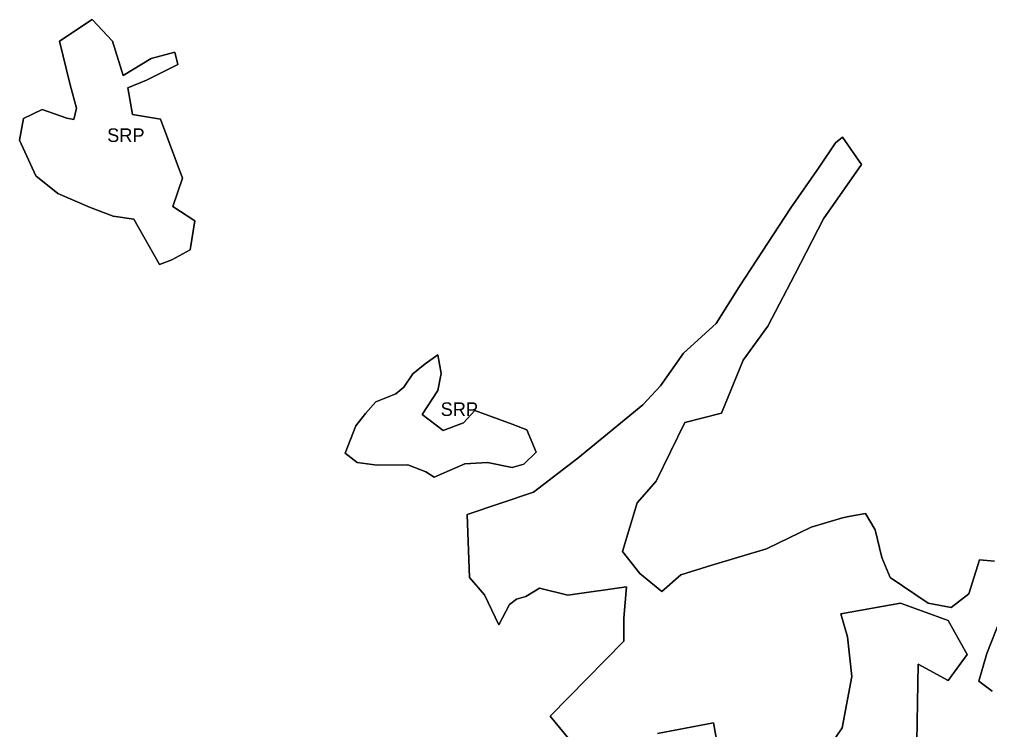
# Model space of a CAD drawing. Extents: x 598968 to 613553, y 4409678 to 4430833.
# Drawn here: x 609261 to 610117, y 4417266 to 4417893 of the extents above; entities that cross this region are included whole.
import ezdxf

# ---------------------------------------------------------------- set-up
doc = ezdxf.new("R2010")
doc.units = 0
doc.layers.add('Sòl Rústic Protegit', color=7, linetype='Continuous')
doc.layers.add('Sòl Rústic Protegit - Alt Nivell de Protecció', color=7, linetype='Continuous')

msp = doc.modelspace()

# ---------------------------------------------------------------- linework, layer by layer
at = {"layer": 'Sòl Rústic Protegit'}
for points in [[(609342.6043, 4417873.5454), (609324.7221, 4417892.8034), (609295.8353, 4417873.5454), (609305.4641, 4417835.0298), (609310.9667, 4417814.3964), (609308.4811, 4417804.3532), (609302.4317, 4417805.7492), (609280.5609, 4417813.1946), (609264.2739, 4417805.2838), (609260.5513, 4417786.205), (609274.9767, 4417754.562), (609294.5211, 4417739.2058), (609322.4413, 4417727.1068), (609343.3817, 4417719.196), (609361.5299, 4417716.404), (609384.3315, 4417676.385), (609395.0343, 4417680.573), (609411.3211, 4417689.4144), (609415.5093, 4417715.008), (609395.9649, 4417727.5722), (609404.5047, 4417752.496), (609385.2469, 4417804.7674), (609360.4869, 4417808.894), (609356.3599, 4417832.2786), (609372.6981, 4417839.2536), (609400.3781, 4417852.912), (609397.6271, 4417863.9166), (609376.9935, 4417858.4142), (609352.2333, 4417843.2832)], [(609616.0957, 4417544.0762), (609629.8495, 4417565.2964), (609632.9933, 4417580.2294), (609629.8495, 4417596.734), (609618.8465, 4417588.8748), (609607.8433, 4417579.8364), (609599.9839, 4417568.0474), (609592.9105, 4417562.1528), (609575.2269, 4417555.0794), (609566.1887, 4417544.8622), (609557.5433, 4417533.859), (609548.1121, 4417509.888), (609558.7225, 4417501.6356), (609576.4059, 4417499.2778), (609603.5209, 4417499.6708), (609619.2395, 4417493.3834), (609626.7057, 4417488.6676), (609653.8207, 4417500.4566), (609673.8621, 4417501.6356), (609695.4753, 4417497.313), (609705.6925, 4417500.0636), (609716.6957, 4417510.674), (609708.4433, 4417530.3222), (609695.4753, 4417535.4308), (609662.4659, 4417547.613), (609652.6417, 4417536.6098), (609634.5651, 4417529.9294)]]:
    msp.add_lwpolyline(points, close=True, dxfattribs=at)
for points in [[(610121.3737, 4417414.5346), (610108.1821, 4417415.7338), (610098.5881, 4417385.7526), (610082.9979, 4417373.7602), (610062.6107, 4417377.3578), (610029.2797, 4417400.1844), (610021.7797, 4417417.6844), (610015.8401, 4417442.1172), (610007.4455, 4417456.508), (609994.2537, 4417454.1096), (609987.0583, 4417452.9104), (609959.4757, 4417444.5158), (609919.9005, 4417425.3278), (609871.9307, 4417410.9368), (609844.3481, 4417402.542), (609827.6547, 4417387.6844), (609808.3707, 4417403.7412), (609792.7805, 4417422.9292), (609805.9725, 4417466.102), (609822.7617, 4417485.29), (609847.9459, 4417536.8576), (609880.3255, 4417545.2522), (609899.5133, 4417592.0228), (609921.0999, 4417622.004), (609945.0847, 4417667.5752), (609970.2689, 4417716.7442), (610003.8477, 4417764.714), (609987.0583, 4417788.699), (609981.0621, 4417783.9022), (609966.6711, 4417762.3158), (609941.4869, 4417726.3382), (609895.9157, 4417656.782), (609875.5285, 4417624.4024), (609846.7465, 4417598.019), (609826.3595, 4417569.2372), (609810.7693, 4417552.4478), (609753.6347, 4417505.5652), (609714.3381, 4417475.3068), (609655.7855, 4417455.6582), (609657.9673, 4417400.1844), (609671.2173, 4417384.6844), (609683.6495, 4417358.17), (609693.2431, 4417376.1588), (609699.2395, 4417380.9558), (609707.6343, 4417383.354), (609719.5923, 4417390.6844), (609744.8107, 4417384.5534), (609796.3783, 4417391.749), (609793.9799, 4417364.1662), (609793.9799, 4417343.779), (609729.2205, 4417277.8206), (609749.6077, 4417252.6364)], [(609968.8455, 4417240.8678), (609986.8341, 4417267.2512), (609995.2289, 4417312.8226), (609991.6311, 4417347.6006), (609985.6349, 4417367.9878), (610038.4017, 4417377.5818), (610080.3753, 4417361.9916), (610097.1647, 4417332.0104), (610080.3753, 4417309.2248), (610053.9919, 4417323.6158), (610052.7927, 4417255.2588)], [(610119.2947, 4417299.7172), (610107.5917, 4417308.4942), (610114.4183, 4417332.8748), (610131.5297, 4417376.1844)], [(609823.9609, 4417262.2304), (609873.1299, 4417271.8244), (609880.3255, 4417232.2492)]]:
    msp.add_lwpolyline(points, dxfattribs=at)
at = {"layer": 'Sòl Rústic Protegit - Alt Nivell de Protecció'}
for points in [[(609342.6043, 4417873.5454), (609352.2333, 4417843.2832), (609376.9935, 4417858.4142), (609397.6271, 4417863.9166), (609400.3781, 4417852.912), (609372.6981, 4417839.2536), (609356.3599, 4417832.2786), (609360.4869, 4417808.894), (609385.2469, 4417804.7674), (609404.5047, 4417752.496), (609395.9649, 4417727.5722), (609415.5093, 4417715.008), (609411.3211, 4417689.4144), (609395.0343, 4417680.573), (609384.3315, 4417676.385), (609361.5299, 4417716.404), (609343.3817, 4417719.196), (609322.4413, 4417727.1068), (609294.5211, 4417739.2058), (609274.9767, 4417754.562), (609260.5513, 4417786.205), (609264.2739, 4417805.2838), (609280.5609, 4417813.1946), (609302.4317, 4417805.7492), (609308.4811, 4417804.3532), (609310.9667, 4417814.3964), (609305.4641, 4417835.0298), (609295.8353, 4417873.5454), (609324.7221, 4417892.8034)], [(609616.0957, 4417544.0762), (609634.5651, 4417529.9294), (609652.6417, 4417536.6098), (609662.4659, 4417547.613), (609695.4753, 4417535.4308), (609708.4433, 4417530.3222), (609716.6957, 4417510.674), (609705.6925, 4417500.0636), (609695.4753, 4417497.313), (609673.8621, 4417501.6356), (609653.8207, 4417500.4566), (609626.7057, 4417488.6676), (609619.2395, 4417493.3834), (609603.5209, 4417499.6708), (609576.4059, 4417499.2778), (609558.7225, 4417501.6356), (609548.1121, 4417509.888), (609557.5433, 4417533.859), (609566.1887, 4417544.8622), (609575.2269, 4417555.0794), (609592.9105, 4417562.1528), (609599.9839, 4417568.0474), (609607.8433, 4417579.8364), (609618.8465, 4417588.8748), (609629.8495, 4417596.734), (609632.9933, 4417580.2294), (609629.8495, 4417565.2964)]]:
    msp.add_lwpolyline(points, close=True, dxfattribs=at)
for points in [[(609749.6077, 4417252.6364), (609729.2205, 4417277.8206), (609793.9799, 4417343.779), (609793.9799, 4417364.1662), (609796.3783, 4417391.749), (609744.8107, 4417384.5534), (609719.5923, 4417390.6844), (609707.6343, 4417383.354), (609699.2395, 4417380.9558), (609693.2431, 4417376.1588), (609683.6495, 4417358.17), (609671.2173, 4417384.6844), (609657.9673, 4417400.1844), (609655.7855, 4417455.6582), (609714.3381, 4417475.3068), (609753.6347, 4417505.5652), (609810.7693, 4417552.4478), (609826.3595, 4417569.2372), (609846.7465, 4417598.019), (609875.5285, 4417624.4024), (609895.9157, 4417656.782), (609941.4869, 4417726.3382), (609966.6711, 4417762.3158), (609981.0621, 4417783.9022), (609987.0583, 4417788.699), (610003.8477, 4417764.714), (609970.2689, 4417716.7442), (609945.0847, 4417667.5752), (609921.0999, 4417622.004), (609899.5133, 4417592.0228), (609880.3255, 4417545.2522), (609847.9459, 4417536.8576), (609822.7617, 4417485.29), (609805.9725, 4417466.102), (609792.7805, 4417422.9292), (609808.3707, 4417403.7412), (609827.6547, 4417387.6844), (609844.3481, 4417402.542), (609871.9307, 4417410.9368), (609919.9005, 4417425.3278), (609959.4757, 4417444.5158), (609987.0583, 4417452.9104), (609994.2537, 4417454.1096), (610007.4455, 4417456.508), (610015.8401, 4417442.1172), (610021.7797, 4417417.6844), (610029.2797, 4417400.1844), (610062.6107, 4417377.3578), (610082.9979, 4417373.7602), (610098.5881, 4417385.7526), (610108.1821, 4417415.7338), (610121.3737, 4417414.5346)], [(610052.7927, 4417255.2588), (610053.9919, 4417323.6158), (610080.3753, 4417309.2248), (610097.1647, 4417332.0104), (610080.3753, 4417361.9916), (610038.4017, 4417377.5818), (609985.6349, 4417367.9878), (609991.6311, 4417347.6006), (609995.2289, 4417312.8226), (609986.8341, 4417267.2512), (609968.8455, 4417240.8678)], [(610131.5297, 4417376.1844), (610114.4183, 4417332.8748), (610107.5917, 4417308.4942), (610119.2947, 4417299.7172)], [(609880.3255, 4417232.2492), (609873.1299, 4417271.8244), (609823.9609, 4417262.2304)]]:
    msp.add_lwpolyline(points, dxfattribs=at)

# ---------------------------------------------------------------- texts
at = {"layer": 'Sòl Rústic Protegit'}
for p in [(609338.0303, 4417784.5942), (609632.4039, 4417542.7008)]:
    msp.add_text('SRP', height=12, dxfattribs=at).set_placement(p)

doc.saveas('drawing.dxf')
